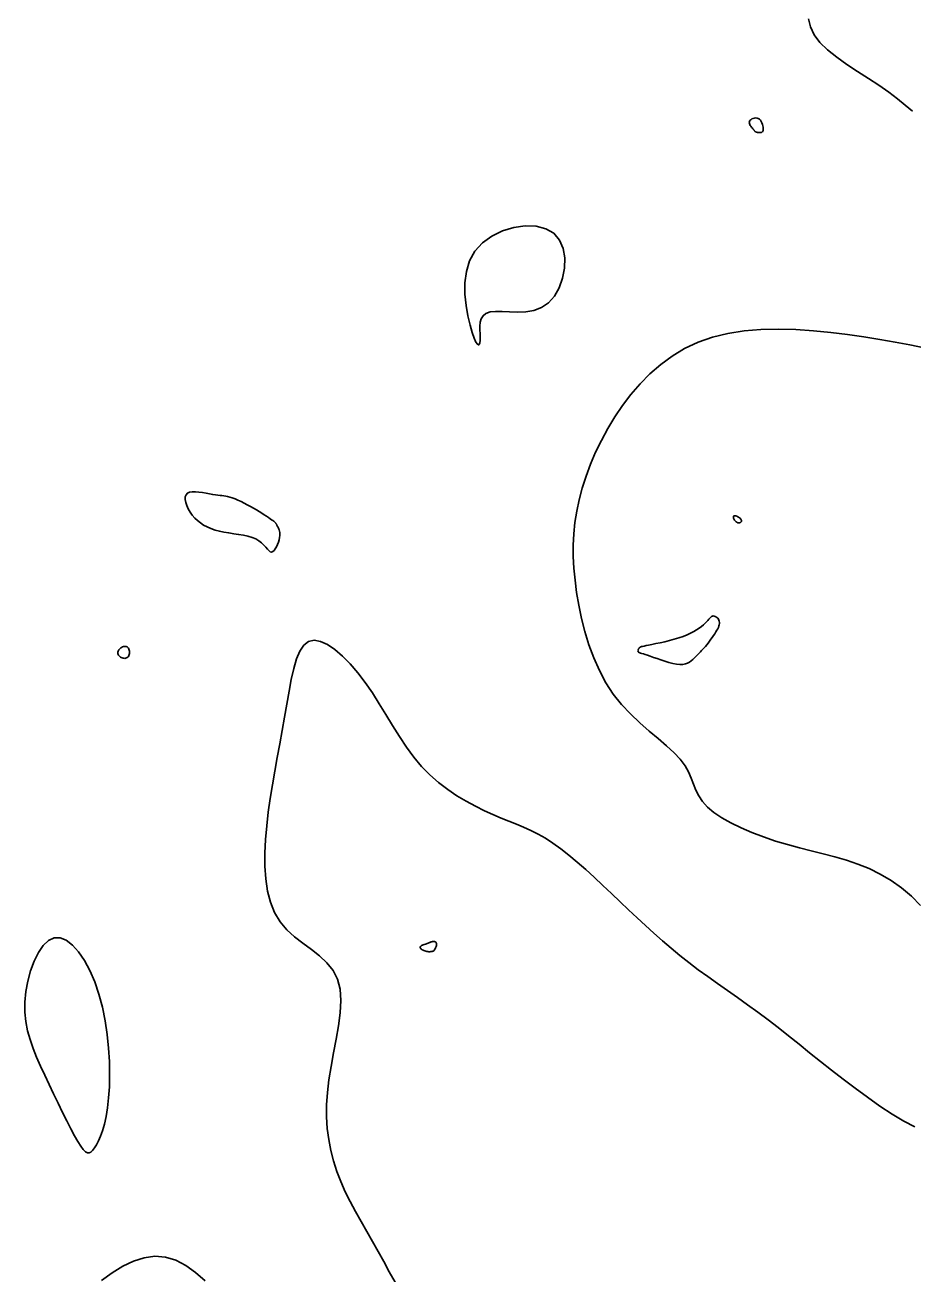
# Model space of a CAD drawing. Extents: x 3040093 to 3056816, y 408076 to 509144.
# Drawn here: x 3047598.7 to 3047665.8, y 436773.6 to 436868.1 of the extents above; entities that cross this region are included whole.
import ezdxf

# ---------------------------------------------------------------- set-up
doc = ezdxf.new("R2010")
doc.units = 0
doc.layers.add('V-CHAN-CONT-EL17', color=7, linetype='Continuous')

msp = doc.modelspace()

# ---------------------------------------------------------------- linework, layer by layer
at = {"layer": 'V-CHAN-CONT-EL17'}
for points in [[(3047665.853, 436861.548), (3047665.319, 436861.997), (3047664.729, 436862.484), (3047664.066, 436862.991), (3047663.323, 436863.505), (3047662.524, 436864.023), (3047661.703, 436864.549), (3047660.892, 436865.083), (3047660.125, 436865.626), (3047659.433, 436866.181), (3047658.851, 436866.749), (3047658.411, 436867.332), (3047658.135, 436867.931), (3047657.995, 436868.547)], [(3047666.475, 436801.425), (3047665.784, 436802.12), (3047665.033, 436802.749), (3047664.238, 436803.31), (3047663.414, 436803.796), (3047662.574, 436804.205), (3047661.721, 436804.549), (3047660.856, 436804.841), (3047659.98, 436805.096), (3047659.095, 436805.327), (3047658.201, 436805.549), (3047657.3, 436805.776), (3047656.392, 436806.021), (3047655.481, 436806.296), (3047654.582, 436806.601), (3047653.71, 436806.932), (3047652.882, 436807.286), (3047652.114, 436807.66), (3047651.422, 436808.05), (3047650.824, 436808.454), (3047650.334, 436808.868), (3047649.962, 436809.29), (3047649.685, 436809.719), (3047649.472, 436810.157), (3047649.292, 436810.602), (3047649.114, 436811.058), (3047648.907, 436811.523), (3047648.641, 436811.998), (3047648.284, 436812.484), (3047647.816, 436812.983), (3047647.251, 436813.501), (3047646.614, 436814.045), (3047645.929, 436814.623), (3047645.221, 436815.243), (3047644.515, 436815.911), (3047643.834, 436816.636), (3047643.204, 436817.424), (3047642.644, 436818.281), (3047642.155, 436819.195), (3047641.731, 436820.152), (3047641.368, 436821.14), (3047641.062, 436822.144), (3047640.808, 436823.151), (3047640.601, 436824.147), (3047640.436, 436825.118), (3047640.311, 436826.054), (3047640.225, 436826.959), (3047640.181, 436827.839), (3047640.179, 436828.703), (3047640.221, 436829.556), (3047640.309, 436830.407), (3047640.445, 436831.262), (3047640.629, 436832.129), (3047640.864, 436833.013), (3047641.149, 436833.91), (3047641.484, 436834.814), (3047641.87, 436835.722), (3047642.306, 436836.626), (3047642.792, 436837.522), (3047643.328, 436838.404), (3047643.914, 436839.267), (3047644.55, 436840.105), (3047645.241, 436840.908), (3047645.989, 436841.666), (3047646.798, 436842.369), (3047647.671, 436843.008), (3047648.613, 436843.572), (3047649.628, 436844.051), (3047650.718, 436844.435), (3047651.884, 436844.718), (3047653.115, 436844.906), (3047654.393, 436845.011), (3047655.704, 436845.042), (3047657.031, 436845.01), (3047658.359, 436844.927), (3047659.672, 436844.802), (3047660.954, 436844.646), (3047662.192, 436844.468), (3047663.387, 436844.273), (3047664.542, 436844.065), (3047665.659, 436843.846), (3047666.741, 436843.619)], [(3047626.689, 436772.907), (3047626.25, 436773.682), (3047625.825, 436774.456), (3047625.402, 436775.225), (3047624.972, 436775.986), (3047624.539, 436776.74), (3047624.111, 436777.491), (3047623.693, 436778.241), (3047623.294, 436778.993), (3047622.92, 436779.749), (3047622.58, 436780.512), (3047622.279, 436781.285), (3047622.024, 436782.071), (3047621.818, 436782.873), (3047621.661, 436783.694), (3047621.556, 436784.539), (3047621.503, 436785.411), (3047621.504, 436786.312), (3047621.56, 436787.247), (3047621.672, 436788.219), (3047621.837, 436789.228), (3047622.033, 436790.259), (3047622.233, 436791.293), (3047622.409, 436792.31), (3047622.534, 436793.293), (3047622.581, 436794.221), (3047622.522, 436795.077), (3047622.331, 436795.841), (3047621.991, 436796.501), (3047621.525, 436797.077), (3047620.966, 436797.593), (3047620.35, 436798.076), (3047619.709, 436798.551), (3047619.077, 436799.044), (3047618.488, 436799.581), (3047617.975, 436800.187), (3047617.566, 436800.882), (3047617.257, 436801.66), (3047617.039, 436802.511), (3047616.902, 436803.421), (3047616.836, 436804.38), (3047616.831, 436805.377), (3047616.877, 436806.398), (3047616.965, 436807.434), (3047617.085, 436808.474), (3047617.23, 436809.514), (3047617.396, 436810.553), (3047617.576, 436811.589), (3047617.764, 436812.621), (3047617.955, 436813.647), (3047618.144, 436814.665), (3047618.324, 436815.673), (3047618.492, 436816.667), (3047618.656, 436817.627), (3047618.827, 436818.531), (3047619.014, 436819.355), (3047619.229, 436820.077), (3047619.481, 436820.673), (3047619.782, 436821.122), (3047620.14, 436821.4), (3047620.563, 436821.492), (3047621.043, 436821.409), (3047621.567, 436821.169), (3047622.123, 436820.793), (3047622.7, 436820.298), (3047623.284, 436819.703), (3047623.864, 436819.027), (3047624.428, 436818.288), (3047624.967, 436817.505), (3047625.486, 436816.691), (3047625.995, 436815.862), (3047626.502, 436815.029), (3047627.016, 436814.207), (3047627.547, 436813.41), (3047628.102, 436812.651), (3047628.692, 436811.944), (3047629.322, 436811.3), (3047629.985, 436810.717), (3047630.671, 436810.192), (3047631.37, 436809.721), (3047632.072, 436809.3), (3047632.767, 436808.925), (3047633.446, 436808.592), (3047634.097, 436808.298), (3047634.715, 436808.037), (3047635.303, 436807.799), (3047635.87, 436807.57), (3047636.423, 436807.338), (3047636.969, 436807.092), (3047637.516, 436806.818), (3047638.072, 436806.505), (3047638.644, 436806.14), (3047639.238, 436805.714), (3047639.852, 436805.232), (3047640.482, 436804.705), (3047641.124, 436804.141), (3047641.773, 436803.55), (3047642.426, 436802.94), (3047643.079, 436802.322), (3047643.728, 436801.703), (3047644.37, 436801.092), (3047645.007, 436800.491), (3047645.643, 436799.9), (3047646.282, 436799.318), (3047646.927, 436798.746), (3047647.581, 436798.183), (3047648.249, 436797.631), (3047648.934, 436797.088), (3047649.639, 436796.555), (3047650.361, 436796.028), (3047651.099, 436795.503), (3047651.85, 436794.976), (3047652.611, 436794.443), (3047653.379, 436793.899), (3047654.152, 436793.342), (3047654.928, 436792.766), (3047655.704, 436792.17), (3047656.485, 436791.553), (3047657.274, 436790.919), (3047658.077, 436790.271), (3047658.899, 436789.61), (3047659.743, 436788.938), (3047660.614, 436788.259), (3047661.517, 436787.575), (3047662.452, 436786.893), (3047663.398, 436786.234), (3047664.328, 436785.625), (3047665.218, 436785.094), (3047666.042, 436784.666)], [(3047604.454, 436773.022), (3047605.255, 436773.606), (3047606.066, 436774.102), (3047606.883, 436774.49), (3047607.698, 436774.749), (3047608.506, 436774.86), (3047609.301, 436774.803), (3047610.076, 436774.566), (3047610.836, 436774.168), (3047611.581, 436773.634), (3047612.317, 436772.992)]]:
    msp.add_lwpolyline(points, dxfattribs=at)
for points in [[(3047653.724, 436860.274), (3047653.673, 436860.336), (3047653.621, 436860.403), (3047653.574, 436860.474), (3047653.536, 436860.548), (3047653.511, 436860.624), (3047653.504, 436860.698), (3047653.519, 436860.771), (3047653.56, 436860.84), (3047653.622, 436860.902), (3047653.701, 436860.956), (3047653.793, 436860.998), (3047653.893, 436861.025), (3047653.995, 436861.035), (3047654.096, 436861.025), (3047654.19, 436860.991), (3047654.274, 436860.934), (3047654.347, 436860.855), (3047654.408, 436860.762), (3047654.46, 436860.658), (3047654.5, 436860.55), (3047654.531, 436860.442), (3047654.552, 436860.34), (3047654.563, 436860.249), (3047654.566, 436860.172), (3047654.56, 436860.11), (3047654.547, 436860.061), (3047654.528, 436860.022), (3047654.505, 436859.993), (3047654.479, 436859.971), (3047654.45, 436859.956), (3047654.42, 436859.944), (3047654.391, 436859.935), (3047654.361, 436859.928), (3047654.332, 436859.924), (3047654.302, 436859.922), (3047654.272, 436859.921), (3047654.242, 436859.923), (3047654.211, 436859.925), (3047654.18, 436859.93), (3047654.148, 436859.935), (3047654.117, 436859.942), (3047654.086, 436859.95), (3047654.055, 436859.96), (3047654.026, 436859.97), (3047653.999, 436859.981), (3047653.975, 436859.993), (3047653.953, 436860.006), (3047653.935, 436860.02), (3047653.918, 436860.035), (3047653.902, 436860.053), (3047653.885, 436860.075), (3047653.864, 436860.102), (3047653.839, 436860.134), (3047653.809, 436860.173), (3047653.77, 436860.219)], [(3047633.301, 436851.582), (3047634.015, 436852.096), (3047634.824, 436852.485), (3047635.683, 436852.743), (3047636.546, 436852.861), (3047637.368, 436852.832), (3047638.104, 436852.648), (3047638.708, 436852.301), (3047639.146, 436851.793), (3047639.419, 436851.157), (3047639.54, 436850.436), (3047639.521, 436849.672), (3047639.376, 436848.907), (3047639.115, 436848.185), (3047638.753, 436847.548), (3047638.3, 436847.038), (3047637.772, 436846.685), (3047637.19, 436846.47), (3047636.578, 436846.363), (3047635.958, 436846.331), (3047635.355, 436846.345), (3047634.792, 436846.373), (3047634.292, 436846.383), (3047633.879, 436846.344), (3047633.57, 436846.233), (3047633.354, 436846.057), (3047633.217, 436845.83), (3047633.142, 436845.566), (3047633.113, 436845.279), (3047633.113, 436844.984), (3047633.127, 436844.695), (3047633.138, 436844.426), (3047633.133, 436844.192), (3047633.109, 436844.007), (3047633.066, 436843.887), (3047633.002, 436843.846), (3047632.917, 436843.9), (3047632.811, 436844.064), (3047632.683, 436844.353), (3047632.533, 436844.781), (3047632.364, 436845.357), (3047632.198, 436846.054), (3047632.061, 436846.841), (3047631.979, 436847.683), (3047631.979, 436848.548), (3047632.086, 436849.403), (3047632.327, 436850.215), (3047632.727, 436850.951)], [(3047611.122, 436832.702), (3047611.328, 436832.736), (3047611.569, 436832.737), (3047611.833, 436832.712), (3047612.108, 436832.67), (3047612.383, 436832.619), (3047612.646, 436832.567), (3047612.885, 436832.522), (3047613.093, 436832.49), (3047613.273, 436832.47), (3047613.432, 436832.456), (3047613.579, 436832.444), (3047613.719, 436832.43), (3047613.86, 436832.41), (3047614.01, 436832.379), (3047614.176, 436832.333), (3047614.363, 436832.269), (3047614.569, 436832.188), (3047614.79, 436832.093), (3047615.021, 436831.986), (3047615.259, 436831.87), (3047615.499, 436831.747), (3047615.737, 436831.62), (3047615.969, 436831.491), (3047616.191, 436831.363), (3047616.401, 436831.237), (3047616.599, 436831.115), (3047616.781, 436830.998), (3047616.948, 436830.889), (3047617.098, 436830.788), (3047617.229, 436830.697), (3047617.34, 436830.618), (3047617.43, 436830.552), (3047617.501, 436830.497), (3047617.556, 436830.452), (3047617.598, 436830.415), (3047617.629, 436830.383), (3047617.651, 436830.356), (3047617.668, 436830.331), (3047617.682, 436830.306), (3047617.696, 436830.281), (3047617.71, 436830.254), (3047617.725, 436830.224), (3047617.741, 436830.192), (3047617.759, 436830.156), (3047617.779, 436830.117), (3047617.803, 436830.073), (3047617.83, 436830.025), (3047617.86, 436829.972), (3047617.891, 436829.911), (3047617.921, 436829.841), (3047617.946, 436829.759), (3047617.964, 436829.663), (3047617.972, 436829.552), (3047617.967, 436829.422), (3047617.946, 436829.272), (3047617.907, 436829.102), (3047617.852, 436828.92), (3047617.784, 436828.736), (3047617.705, 436828.562), (3047617.618, 436828.408), (3047617.524, 436828.284), (3047617.428, 436828.201), (3047617.33, 436828.17), (3047617.233, 436828.198), (3047617.132, 436828.276), (3047617.022, 436828.393), (3047616.897, 436828.538), (3047616.751, 436828.699), (3047616.579, 436828.865), (3047616.376, 436829.024), (3047616.136, 436829.165), (3047615.856, 436829.28), (3047615.541, 436829.37), (3047615.2, 436829.443), (3047614.84, 436829.504), (3047614.471, 436829.559), (3047614.099, 436829.614), (3047613.733, 436829.675), (3047613.382, 436829.747), (3047613.052, 436829.836), (3047612.744, 436829.943), (3047612.457, 436830.068), (3047612.192, 436830.21), (3047611.948, 436830.371), (3047611.724, 436830.55), (3047611.519, 436830.747), (3047611.335, 436830.963), (3047611.17, 436831.196), (3047611.03, 436831.439), (3047610.919, 436831.683), (3047610.841, 436831.92), (3047610.801, 436832.141), (3047610.805, 436832.339), (3047610.857, 436832.503), (3047610.962, 436832.626)], [(3047652.427, 436830.546), (3047652.458, 436830.508), (3047652.49, 436830.475), (3047652.523, 436830.447), (3047652.556, 436830.424), (3047652.59, 436830.405), (3047652.625, 436830.391), (3047652.659, 436830.382), (3047652.694, 436830.377), (3047652.729, 436830.376), (3047652.762, 436830.379), (3047652.793, 436830.387), (3047652.823, 436830.398), (3047652.849, 436830.414), (3047652.872, 436830.433), (3047652.891, 436830.456), (3047652.905, 436830.482), (3047652.914, 436830.512), (3047652.917, 436830.544), (3047652.912, 436830.579), (3047652.899, 436830.616), (3047652.878, 436830.654), (3047652.847, 436830.694), (3047652.806, 436830.734), (3047652.754, 436830.774), (3047652.694, 436830.812), (3047652.629, 436830.848), (3047652.563, 436830.878), (3047652.498, 436830.902), (3047652.438, 436830.918), (3047652.387, 436830.924), (3047652.346, 436830.918), (3047652.319, 436830.899), (3047652.305, 436830.869), (3047652.302, 436830.831), (3047652.309, 436830.786), (3047652.323, 436830.737), (3047652.344, 436830.687), (3047652.369, 436830.636), (3047652.397, 436830.589)], [(3047646.25, 436820.197), (3047646.521, 436820.101), (3047646.81, 436820.001), (3047647.111, 436819.903), (3047647.413, 436819.814), (3047647.708, 436819.74), (3047647.989, 436819.687), (3047648.245, 436819.662), (3047648.47, 436819.67), (3047648.666, 436819.706), (3047648.837, 436819.767), (3047648.986, 436819.846), (3047649.117, 436819.939), (3047649.233, 436820.04), (3047649.339, 436820.145), (3047649.437, 436820.247), (3047649.532, 436820.345), (3047649.624, 436820.437), (3047649.715, 436820.527), (3047649.805, 436820.618), (3047649.896, 436820.71), (3047649.988, 436820.807), (3047650.082, 436820.911), (3047650.18, 436821.025), (3047650.282, 436821.149), (3047650.387, 436821.282), (3047650.493, 436821.422), (3047650.598, 436821.565), (3047650.7, 436821.709), (3047650.798, 436821.852), (3047650.89, 436821.991), (3047650.974, 436822.124), (3047651.048, 436822.248), (3047651.113, 436822.363), (3047651.166, 436822.471), (3047651.207, 436822.573), (3047651.236, 436822.669), (3047651.251, 436822.759), (3047651.252, 436822.846), (3047651.238, 436822.93), (3047651.209, 436823.011), (3047651.167, 436823.087), (3047651.114, 436823.157), (3047651.053, 436823.218), (3047650.986, 436823.268), (3047650.917, 436823.304), (3047650.847, 436823.326), (3047650.778, 436823.33), (3047650.714, 436823.315), (3047650.651, 436823.282), (3047650.588, 436823.232), (3047650.52, 436823.167), (3047650.446, 436823.089), (3047650.363, 436822.998), (3047650.267, 436822.896), (3047650.157, 436822.785), (3047650.029, 436822.666), (3047649.882, 436822.541), (3047649.713, 436822.413), (3047649.522, 436822.282), (3047649.306, 436822.152), (3047649.065, 436822.023), (3047648.795, 436821.898), (3047648.496, 436821.78), (3047648.167, 436821.669), (3047647.818, 436821.566), (3047647.459, 436821.471), (3047647.101, 436821.385), (3047646.754, 436821.307), (3047646.429, 436821.239), (3047646.137, 436821.179), (3047645.888, 436821.129), (3047645.69, 436821.088), (3047645.539, 436821.055), (3047645.428, 436821.029), (3047645.351, 436821.009), (3047645.3, 436820.993), (3047645.27, 436820.982), (3047645.252, 436820.972), (3047645.24, 436820.964), (3047645.229, 436820.955), (3047645.217, 436820.947), (3047645.204, 436820.937), (3047645.191, 436820.925), (3047645.177, 436820.911), (3047645.163, 436820.894), (3047645.148, 436820.874), (3047645.132, 436820.851), (3047645.116, 436820.823), (3047645.101, 436820.791), (3047645.089, 436820.758), (3047645.081, 436820.723), (3047645.078, 436820.688), (3047645.083, 436820.654), (3047645.097, 436820.622), (3047645.121, 436820.593), (3047645.157, 436820.567), (3047645.209, 436820.543), (3047645.278, 436820.518), (3047645.369, 436820.489), (3047645.485, 436820.453), (3047645.628, 436820.409), (3047645.801, 436820.353), (3047646.008, 436820.282)], [(3047605.696, 436820.541), (3047605.699, 436820.6), (3047605.712, 436820.66), (3047605.736, 436820.718), (3047605.769, 436820.773), (3047605.811, 436820.826), (3047605.861, 436820.875), (3047605.918, 436820.919), (3047605.982, 436820.957), (3047606.051, 436820.989), (3047606.122, 436821.012), (3047606.193, 436821.025), (3047606.264, 436821.027), (3047606.331, 436821.017), (3047606.392, 436820.993), (3047606.446, 436820.953), (3047606.491, 436820.898), (3047606.527, 436820.829), (3047606.552, 436820.751), (3047606.568, 436820.666), (3047606.574, 436820.579), (3047606.57, 436820.493), (3047606.556, 436820.412), (3047606.532, 436820.338), (3047606.497, 436820.275), (3047606.454, 436820.223), (3047606.404, 436820.183), (3047606.347, 436820.153), (3047606.286, 436820.133), (3047606.221, 436820.124), (3047606.155, 436820.126), (3047606.088, 436820.137), (3047606.022, 436820.157), (3047605.959, 436820.186), (3047605.899, 436820.223), (3047605.844, 436820.266), (3047605.796, 436820.314), (3047605.755, 436820.367), (3047605.724, 436820.423), (3047605.704, 436820.481)], [(3047599.842, 436789.261), (3047599.545, 436789.933), (3047599.278, 436790.597), (3047599.048, 436791.262), (3047598.863, 436791.937), (3047598.732, 436792.629), (3047598.662, 436793.349), (3047598.662, 436794.103), (3047598.737, 436794.893), (3047598.883, 436795.695), (3047599.092, 436796.477), (3047599.36, 436797.207), (3047599.678, 436797.853), (3047600.04, 436798.384), (3047600.439, 436798.766), (3047600.868, 436798.97), (3047601.321, 436798.971), (3047601.787, 436798.78), (3047602.256, 436798.417), (3047602.717, 436797.902), (3047603.159, 436797.253), (3047603.572, 436796.49), (3047603.945, 436795.634), (3047604.268, 436794.702), (3047604.532, 436793.715), (3047604.74, 436792.692), (3047604.894, 436791.652), (3047604.998, 436790.613), (3047605.057, 436789.594), (3047605.075, 436788.615), (3047605.054, 436787.694), (3047604.999, 436786.85), (3047604.915, 436786.098), (3047604.805, 436785.437), (3047604.676, 436784.86), (3047604.533, 436784.363), (3047604.38, 436783.94), (3047604.224, 436783.585), (3047604.07, 436783.292), (3047603.922, 436783.055), (3047603.785, 436782.872), (3047603.654, 436782.746), (3047603.524, 436782.684), (3047603.388, 436782.69), (3047603.24, 436782.773), (3047603.074, 436782.937), (3047602.885, 436783.19), (3047602.666, 436783.536), (3047602.413, 436783.978), (3047602.131, 436784.506), (3047601.826, 436785.102), (3047601.503, 436785.752), (3047601.168, 436786.439), (3047600.829, 436787.149), (3047600.491, 436787.866), (3047600.159, 436788.574)], [(3047629.507, 436797.935), (3047629.553, 436797.95), (3047629.592, 436797.968), (3047629.626, 436797.992), (3047629.656, 436798.021), (3047629.683, 436798.055), (3047629.708, 436798.096), (3047629.731, 436798.144), (3047629.755, 436798.197), (3047629.776, 436798.256), (3047629.795, 436798.318), (3047629.811, 436798.38), (3047629.821, 436798.441), (3047629.824, 436798.498), (3047629.82, 436798.55), (3047629.806, 436798.594), (3047629.783, 436798.628), (3047629.751, 436798.654), (3047629.712, 436798.671), (3047629.669, 436798.682), (3047629.622, 436798.686), (3047629.574, 436798.686), (3047629.527, 436798.681), (3047629.482, 436798.673), (3047629.44, 436798.663), (3047629.402, 436798.651), (3047629.363, 436798.636), (3047629.324, 436798.62), (3047629.282, 436798.603), (3047629.236, 436798.584), (3047629.184, 436798.563), (3047629.123, 436798.542), (3047629.054, 436798.519), (3047628.979, 436798.495), (3047628.902, 436798.469), (3047628.826, 436798.442), (3047628.755, 436798.412), (3047628.692, 436798.38), (3047628.642, 436798.346), (3047628.608, 436798.309), (3047628.592, 436798.269), (3047628.594, 436798.227), (3047628.612, 436798.184), (3047628.644, 436798.142), (3047628.688, 436798.101), (3047628.742, 436798.062), (3047628.804, 436798.026), (3047628.873, 436797.995), (3047628.946, 436797.969), (3047629.023, 436797.949), (3047629.101, 436797.934), (3047629.178, 436797.923), (3047629.254, 436797.917), (3047629.326, 436797.916), (3047629.394, 436797.919), (3047629.454, 436797.925)]]:
    msp.add_lwpolyline(points, close=True, dxfattribs=at)

doc.saveas('drawing.dxf')
